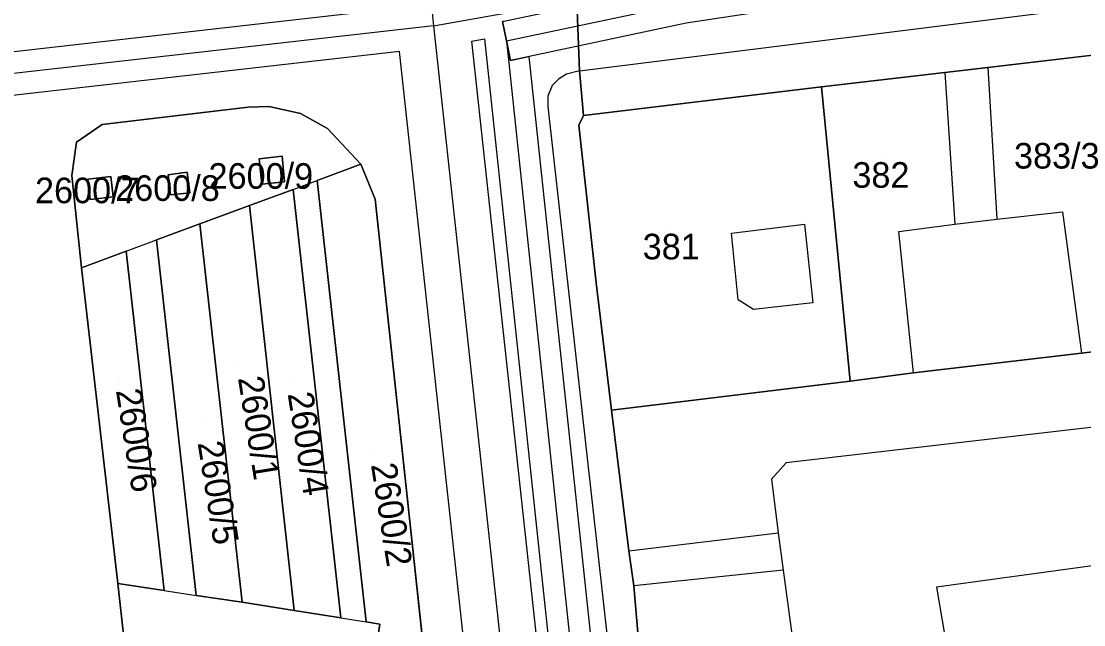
# Model space of a CAD drawing. Extents: x -263423 to -261326, y -1240067 to -1237864.
# Drawn here: x -263230.8 to -263147.7, y -1239621.6 to -1239574.4 of the extents above; entities that cross this region are included whole.
import ezdxf

# ---------------------------------------------------------------- set-up
doc = ezdxf.new("R2010")
doc.units = 0
for name, color, linetype in [('body_kn', 7, 'Continuous'), ('kladpar_druhypozemkov', 7, 'Continuous'), ('kladpar_hranice', 7, 'Continuous'), ('kladpar_parcelnecisla', 7, 'Continuous'), ('kladpar_plochy', 7, 'Continuous'), ('tarchy_linie', 7, 'Continuous'), ('zappar_hrandruhpozemk', 7, 'Continuous')]:
    doc.layers.add(name, color=color, linetype=linetype)

msp = doc.modelspace()

# ---------------------------------------------------------------- linework, layer by layer
at = {"layer": 'body_kn'}
for p, q in [((-263198.58, -1239574.76), (-263198.58, -1239574.76)), ((-263198.58, -1239574.76), (-263198.58, -1239574.76)), ((-263193.2, -1239574.43), (-263193.2, -1239574.43)), ((-263178.82, -1239574.56), (-263178.82, -1239574.56)), ((-263194.6, -1239575.78), (-263194.6, -1239575.78)), ((-263195.58, -1239575.96), (-263195.58, -1239575.96)), ((-263192.88, -1239575.95), (-263192.88, -1239575.95)), ((-263192.88, -1239575.95), (-263192.88, -1239575.95)), ((-263201.24, -1239576.77), (-263201.24, -1239576.77)), ((-263192.56, -1239577.47), (-263192.56, -1239577.47)), ((-263192.56, -1239577.47), (-263192.56, -1239577.47)), ((-263191.12, -1239577.17), (-263191.12, -1239577.17)), ((-263187.16, -1239578.29), (-263187.16, -1239578.29)), ((-263187.16, -1239578.29), (-263187.16, -1239578.29)), ((-263155.24, -1239578.02), (-263155.24, -1239578.02)), ((-263155.24, -1239578.02), (-263155.24, -1239578.02)), ((-263188.81, -1239578.93), (-263188.81, -1239578.93)), ((-263188.17, -1239578.55), (-263188.17, -1239578.55)), ((-263158.6, -1239578.41), (-263158.6, -1239578.41)), ((-263158.6, -1239578.41), (-263158.6, -1239578.41)), ((-263189.31, -1239579.43), (-263189.31, -1239579.43)), ((-263168.25, -1239579.55), (-263168.25, -1239579.55)), ((-263168.25, -1239579.55), (-263168.25, -1239579.55)), ((-263189.63, -1239580.26), (-263189.63, -1239580.26)), ((-263213.09, -1239581.14), (-263213.09, -1239581.14)), ((-263211.44, -1239581.09), (-263211.44, -1239581.09)), ((-263208.98, -1239581.63), (-263208.98, -1239581.63)), ((-263189.63, -1239581.09), (-263189.63, -1239581.09)), ((-263224.49, -1239582.49), (-263224.49, -1239582.49)), ((-263187.22, -1239582.54), (-263187.22, -1239582.54)), ((-263186.84, -1239581.78), (-263186.84, -1239581.78)), ((-263206.87, -1239582.8), (-263206.87, -1239582.8)), ((-263226.52, -1239583.87), (-263226.52, -1239583.87)), ((-263226.52, -1239583.87), (-263226.52, -1239583.87)), ((-263210.43, -1239584.95), (-263210.43, -1239584.95)), ((-263212.23, -1239585.17), (-263212.23, -1239585.17)), ((-263212.23, -1239585.17), (-263212.23, -1239585.17)), ((-263204.27, -1239585.59), (-263204.27, -1239585.59)), ((-263226.87, -1239586.48), (-263226.87, -1239586.48)), ((-263223.82, -1239586.56), (-263223.82, -1239586.56)), ((-263219.33, -1239586.42), (-263219.33, -1239586.42)), ((-263219.33, -1239586.42), (-263219.33, -1239586.42)), ((-263217.85, -1239586.22), (-263217.85, -1239586.22)), ((-263225.62, -1239586.77), (-263225.62, -1239586.77)), ((-263225.62, -1239586.77), (-263225.62, -1239586.77)), ((-263212.01, -1239587.15), (-263212.01, -1239587.15)), ((-263210.23, -1239586.96), (-263210.23, -1239586.96)), ((-263207.69, -1239586.86), (-263207.69, -1239586.86)), ((-263207.69, -1239586.86), (-263207.69, -1239586.86)), ((-263225.44, -1239588.34), (-263225.44, -1239588.34)), ((-263223.64, -1239588.13), (-263223.64, -1239588.13)), ((-263219.15, -1239587.99), (-263219.15, -1239587.99)), ((-263217.65, -1239587.84), (-263217.65, -1239587.84)), ((-263209.56, -1239587.56), (-263209.56, -1239587.56)), ((-263209.56, -1239587.56), (-263209.56, -1239587.56)), ((-263203.14, -1239588.33), (-263203.14, -1239588.33)), ((-263212.97, -1239588.82), (-263212.97, -1239588.82)), ((-263212.97, -1239588.82), (-263212.97, -1239588.82)), ((-263154.53, -1239589.9), (-263154.53, -1239589.9)), ((-263149.39, -1239589.32), (-263149.39, -1239589.32)), ((-263216.86, -1239590.25), (-263216.86, -1239590.25)), ((-263216.86, -1239590.25), (-263216.86, -1239590.25)), ((-263169.56, -1239590.28), (-263169.56, -1239590.28)), ((-263169.56, -1239590.28), (-263169.56, -1239590.28)), ((-263162.2, -1239590.85), (-263162.2, -1239590.85)), ((-263157.82, -1239590.28), (-263157.82, -1239590.28)), ((-263157.82, -1239590.28), (-263157.82, -1239590.28)), ((-263220.26, -1239591.51), (-263220.26, -1239591.51)), ((-263220.26, -1239591.51), (-263220.26, -1239591.51)), ((-263175.28, -1239590.98), (-263175.28, -1239590.98)), ((-263222.63, -1239592.38), (-263222.63, -1239592.38)), ((-263222.63, -1239592.38), (-263222.63, -1239592.38)), ((-263226.11, -1239593.68), (-263226.11, -1239593.68)), ((-263226.11, -1239593.68), (-263226.11, -1239593.68)), ((-263185.87, -1239594.86), (-263185.87, -1239594.86)), ((-263174.76, -1239596.19), (-263174.76, -1239596.19)), ((-263168.92, -1239596.44), (-263168.92, -1239596.44)), ((-263173.55, -1239596.95), (-263173.55, -1239596.95)), ((-263147.91, -1239600.37), (-263147.91, -1239600.37)), ((-263161.05, -1239601.9), (-263161.05, -1239601.9)), ((-263161.05, -1239601.9), (-263161.05, -1239601.9)), ((-263166, -1239602.54), (-263166, -1239602.54)), ((-263166, -1239602.54), (-263166, -1239602.54)), ((-263184.65, -1239604.83), (-263184.65, -1239604.83)), ((-263171, -1239608.95), (-263171, -1239608.95)), ((-263172.14, -1239610.22), (-263172.14, -1239610.22)), ((-263171.63, -1239614.41), (-263171.63, -1239614.41)), ((-263183.3, -1239615.82), (-263183.3, -1239615.82)), ((-263183.3, -1239615.82), (-263183.3, -1239615.82)), ((-263171.24, -1239617.33), (-263171.24, -1239617.33)), ((-263223.28, -1239618.38), (-263223.28, -1239618.38)), ((-263219.65, -1239618.93), (-263219.65, -1239618.93)), ((-263219.65, -1239618.93), (-263219.65, -1239618.93)), ((-263182.92, -1239618.55), (-263182.92, -1239618.55)), ((-263159.25, -1239618.66), (-263159.25, -1239618.66)), ((-263217.15, -1239619.3), (-263217.15, -1239619.3)), ((-263213.56, -1239619.83), (-263213.56, -1239619.83)), ((-263209.48, -1239620.47), (-263209.48, -1239620.47)), ((-263205.84, -1239621.06), (-263205.84, -1239621.06)), ((-263205.84, -1239621.06), (-263205.84, -1239621.06)), ((-263203.86, -1239621.37), (-263203.86, -1239621.37)), ((-263202.77, -1239621.55), (-263202.77, -1239621.55))]:
    msp.add_line(p, q, dxfattribs=at)
at = {"layer": 'kladpar_druhypozemkov'}
for p, q in [((-263163.3, -1239584.73), (-263163.3, -1239584.73)), ((-263211.24, -1239585.88), (-263211.24, -1239585.88)), ((-263224.67, -1239587.39), (-263224.67, -1239587.39)), ((-263218.52, -1239586.95), (-263218.52, -1239586.95)), ((-263180.2, -1239590.43), (-263180.2, -1239590.43)), ((-263213.75, -1239601.15), (-263213.75, -1239601.15)), ((-263209.61, -1239602.28), (-263209.61, -1239602.28)), ((-263223.17, -1239602.54), (-263223.17, -1239602.54)), ((-263216.77, -1239605.8), (-263216.77, -1239605.8)), ((-263203.33, -1239607.86), (-263203.33, -1239607.86))]:
    msp.add_line(p, q, dxfattribs=at)
at = {"layer": 'kladpar_hranice'}
msp.add_line((-263226.52, -1239583.87), (-263224.49, -1239582.49), dxfattribs=at)
for points in [[(-263121.22, -1239574.23), (-263132.59, -1239575.41), (-263133.26, -1239575.49), (-263135.98, -1239575.8), (-263145.91, -1239576.94), (-263155.24, -1239578.02), (-263158.6, -1239578.41), (-263168.25, -1239579.55), (-263186.84, -1239581.78), (-263187.16, -1239578.29), (-263187.46, -1239570.84)], [(-263187.46, -1239570.84), (-263187.16, -1239578.29), (-263186.84, -1239581.78), (-263187.22, -1239582.54), (-263185.87, -1239594.86), (-263184.65, -1239604.83), (-263183.3, -1239615.82), (-263182.92, -1239618.55), (-263181.63, -1239633.53), (-263180.28, -1239644.77), (-263179.9, -1239648.27), (-263178.29, -1239663.64), (-263178.16, -1239665.42), (-263175.53, -1239690.19), (-263175.01, -1239696.16), (-263173.98, -1239706.39), (-263173.86, -1239707.54), (-263171.93, -1239724.56)], [(-263158.6, -1239578.41), (-263155.24, -1239578.02), (-263145.91, -1239576.94), (-263144.69, -1239587.03), (-263144.68, -1239587.12), (-263144.24, -1239590.97), (-263144.23, -1239591.05), (-263143.15, -1239599.8), (-263147.91, -1239600.37), (-263161.05, -1239601.9), (-263166, -1239602.54), (-263168.25, -1239579.55), (-263158.6, -1239578.41)], [(-263168.25, -1239579.55), (-263166, -1239602.54), (-263184.65, -1239604.83), (-263185.87, -1239594.86), (-263187.22, -1239582.54), (-263186.84, -1239581.78), (-263168.25, -1239579.55)], [(-263214.22, -1239700.34), (-263197.17, -1239698.14), (-263195.27, -1239697.37), (-263193.71, -1239696.04), (-263192.06, -1239693.16), (-263192.48, -1239687.34), (-263203.14, -1239588.33), (-263204.27, -1239585.59), (-263206.87, -1239582.8), (-263208.98, -1239581.63), (-263211.44, -1239581.09), (-263213.09, -1239581.14), (-263224.49, -1239582.49), (-263226.52, -1239583.87), (-263226.87, -1239586.48), (-263226.11, -1239593.68), (-263223.28, -1239618.38), (-263222.81, -1239622.6), (-263214.91, -1239693.77), (-263214.22, -1239700.34)], [(-263224.49, -1239582.49), (-263213.09, -1239581.14), (-263211.44, -1239581.09), (-263208.98, -1239581.63), (-263206.87, -1239582.8), (-263204.27, -1239585.59), (-263207.69, -1239586.86), (-263203.86, -1239621.37), (-263202.77, -1239621.55), (-263203.39, -1239625.55)], [(-263219.65, -1239618.93), (-263222.63, -1239592.38), (-263226.11, -1239593.68), (-263226.87, -1239586.48), (-263226.52, -1239583.87)], [(-263212.23, -1239585.17), (-263212.01, -1239587.15), (-263210.23, -1239586.96), (-263210.43, -1239584.95), (-263212.23, -1239585.17)], [(-263212.23, -1239585.17), (-263210.43, -1239584.95), (-263210.23, -1239586.96), (-263212.01, -1239587.15), (-263212.23, -1239585.17)], [(-263207.69, -1239586.86), (-263204.27, -1239585.59), (-263203.14, -1239588.33), (-263192.48, -1239687.34), (-263192.06, -1239693.16), (-263195.9, -1239692.69), (-263200.82, -1239648.65), (-263199.78, -1239648.27), (-263201.26, -1239644.48), (-263203.39, -1239625.55), (-263202.77, -1239621.55), (-263203.86, -1239621.37), (-263207.69, -1239586.86)], [(-263223.82, -1239586.56), (-263225.62, -1239586.77), (-263225.44, -1239588.34), (-263223.64, -1239588.13), (-263223.82, -1239586.56)], [(-263225.62, -1239586.77), (-263223.82, -1239586.56), (-263223.64, -1239588.13), (-263225.44, -1239588.34), (-263225.62, -1239586.77)], [(-263219.33, -1239586.42), (-263219.15, -1239587.99), (-263217.65, -1239587.84), (-263217.85, -1239586.22), (-263219.33, -1239586.42)], [(-263219.33, -1239586.42), (-263217.85, -1239586.22), (-263217.65, -1239587.84), (-263219.15, -1239587.99), (-263219.33, -1239586.42)], [(-263217.15, -1239619.3), (-263213.56, -1239619.83), (-263209.48, -1239620.47), (-263205.84, -1239621.06), (-263209.56, -1239587.56), (-263212.97, -1239588.82), (-263216.86, -1239590.25), (-263220.26, -1239591.51), (-263217.15, -1239619.3)], [(-263212.97, -1239588.82), (-263209.56, -1239587.56), (-263205.84, -1239621.06), (-263209.48, -1239620.47), (-263212.97, -1239588.82)], [(-263216.86, -1239590.25), (-263212.97, -1239588.82), (-263209.48, -1239620.47), (-263213.56, -1239619.83), (-263216.86, -1239590.25)], [(-263220.26, -1239591.51), (-263216.86, -1239590.25), (-263213.56, -1239619.83), (-263217.15, -1239619.3), (-263220.26, -1239591.51)], [(-263226.11, -1239593.68), (-263222.63, -1239592.38), (-263219.65, -1239618.93), (-263223.28, -1239618.38), (-263226.11, -1239593.68)], [(-263166, -1239602.54), (-263161.05, -1239601.9), (-263147.91, -1239600.37), (-263143.15, -1239599.8), (-263138.2, -1239599.22), (-263130.91, -1239598.65), (-263130.46, -1239604.93), (-263129.68, -1239614.9), (-263129.1, -1239623.16), (-263129.03, -1239624.87), (-263181.63, -1239633.53), (-263182.92, -1239618.55), (-263183.3, -1239615.82), (-263184.65, -1239604.83), (-263166, -1239602.54)], [(-263216.13, -1239650.39), (-263219.18, -1239623.12), (-263222.81, -1239622.6), (-263223.28, -1239618.38), (-263219.65, -1239618.93)]]:
    msp.add_lwpolyline(points, dxfattribs=at)
at = {"layer": 'kladpar_plochy'}
for p, q in [((-263187.46, -1239570.84), (-263187.16, -1239578.29)), ((-263187.16, -1239578.29), (-263186.84, -1239581.78)), ((-263224.49, -1239582.49), (-263213.09, -1239581.14)), ((-263213.09, -1239581.14), (-263224.49, -1239582.49)), ((-263213.09, -1239581.14), (-263211.44, -1239581.09)), ((-263211.44, -1239581.09), (-263213.09, -1239581.14)), ((-263211.44, -1239581.09), (-263208.98, -1239581.63)), ((-263208.98, -1239581.63), (-263211.44, -1239581.09)), ((-263208.98, -1239581.63), (-263206.87, -1239582.8)), ((-263206.87, -1239582.8), (-263208.98, -1239581.63)), ((-263226.52, -1239583.87), (-263224.49, -1239582.49)), ((-263224.49, -1239582.49), (-263226.52, -1239583.87)), ((-263186.84, -1239581.78), (-263187.22, -1239582.54)), ((-263187.22, -1239582.54), (-263185.87, -1239594.86)), ((-263206.87, -1239582.8), (-263204.27, -1239585.59)), ((-263204.27, -1239585.59), (-263206.87, -1239582.8)), ((-263226.87, -1239586.48), (-263226.52, -1239583.87)), ((-263226.52, -1239583.87), (-263226.87, -1239586.48)), ((-263210.43, -1239584.95), (-263212.23, -1239585.17)), ((-263210.23, -1239586.96), (-263210.43, -1239584.95)), ((-263212.23, -1239585.17), (-263212.01, -1239587.15)), ((-263204.27, -1239585.59), (-263207.69, -1239586.86)), ((-263203.14, -1239588.33), (-263204.27, -1239585.59)), ((-263226.11, -1239593.68), (-263226.87, -1239586.48)), ((-263226.87, -1239586.48), (-263226.11, -1239593.68)), ((-263223.82, -1239586.56), (-263225.62, -1239586.77)), ((-263223.64, -1239588.13), (-263223.82, -1239586.56)), ((-263217.85, -1239586.22), (-263219.33, -1239586.42)), ((-263219.33, -1239586.42), (-263219.15, -1239587.99)), ((-263217.65, -1239587.84), (-263217.85, -1239586.22)), ((-263225.62, -1239586.77), (-263225.44, -1239588.34)), ((-263212.01, -1239587.15), (-263210.23, -1239586.96)), ((-263207.69, -1239586.86), (-263203.86, -1239621.37)), ((-263225.44, -1239588.34), (-263223.64, -1239588.13)), ((-263219.15, -1239587.99), (-263217.65, -1239587.84)), ((-263209.56, -1239587.56), (-263212.97, -1239588.82)), ((-263205.84, -1239621.06), (-263209.56, -1239587.56)), ((-263192.48, -1239687.34), (-263203.14, -1239588.33)), ((-263212.97, -1239588.82), (-263216.86, -1239590.25)), ((-263216.86, -1239590.25), (-263220.26, -1239591.51)), ((-263220.26, -1239591.51), (-263217.15, -1239619.3)), ((-263222.63, -1239592.38), (-263226.11, -1239593.68)), ((-263219.65, -1239618.93), (-263222.63, -1239592.38)), ((-263226.11, -1239593.68), (-263223.28, -1239618.38)), ((-263185.87, -1239594.86), (-263184.65, -1239604.83)), ((-263184.65, -1239604.83), (-263183.3, -1239615.82)), ((-263183.3, -1239615.82), (-263182.92, -1239618.55)), ((-263222.81, -1239622.6), (-263223.28, -1239618.38)), ((-263223.28, -1239618.38), (-263219.65, -1239618.93)), ((-263223.28, -1239618.38), (-263222.81, -1239622.6)), ((-263182.92, -1239618.55), (-263181.63, -1239633.53)), ((-263217.15, -1239619.3), (-263213.56, -1239619.83)), ((-263213.56, -1239619.83), (-263209.48, -1239620.47)), ((-263209.48, -1239620.47), (-263205.84, -1239621.06)), ((-263203.86, -1239621.37), (-263202.77, -1239621.55)), ((-263202.77, -1239621.55), (-263203.39, -1239625.55))]:
    msp.add_line(p, q, dxfattribs=at)
msp.add_lwpolyline([(-263121.22, -1239574.23), (-263132.59, -1239575.41), (-263133.26, -1239575.49), (-263135.98, -1239575.8), (-263145.91, -1239576.94), (-263155.24, -1239578.02), (-263158.6, -1239578.41), (-263168.25, -1239579.55), (-263186.84, -1239581.78), (-263187.16, -1239578.29), (-263187.46, -1239570.84)], dxfattribs=at)
for points in [[(-263158.6, -1239578.41), (-263155.24, -1239578.02), (-263145.91, -1239576.94), (-263144.69, -1239587.03), (-263144.68, -1239587.12), (-263144.24, -1239590.97), (-263144.23, -1239591.05), (-263143.15, -1239599.8), (-263147.91, -1239600.37), (-263161.05, -1239601.9), (-263166, -1239602.54), (-263168.25, -1239579.55)], [(-263168.25, -1239579.55), (-263166, -1239602.54), (-263184.65, -1239604.83), (-263185.87, -1239594.86), (-263187.22, -1239582.54), (-263186.84, -1239581.78)], [(-263212.23, -1239585.17), (-263210.43, -1239584.95), (-263210.23, -1239586.96), (-263212.01, -1239587.15)], [(-263207.69, -1239586.86), (-263204.27, -1239585.59), (-263203.14, -1239588.33), (-263192.48, -1239687.34), (-263192.06, -1239693.16), (-263195.9, -1239692.69), (-263200.82, -1239648.65), (-263199.78, -1239648.27), (-263201.26, -1239644.48), (-263203.39, -1239625.55), (-263202.77, -1239621.55), (-263203.86, -1239621.37)], [(-263225.62, -1239586.77), (-263223.82, -1239586.56), (-263223.64, -1239588.13), (-263225.44, -1239588.34)], [(-263219.33, -1239586.42), (-263217.85, -1239586.22), (-263217.65, -1239587.84), (-263219.15, -1239587.99)], [(-263212.97, -1239588.82), (-263209.56, -1239587.56), (-263205.84, -1239621.06), (-263209.48, -1239620.47)], [(-263216.86, -1239590.25), (-263212.97, -1239588.82), (-263209.48, -1239620.47), (-263213.56, -1239619.83)], [(-263220.26, -1239591.51), (-263216.86, -1239590.25), (-263213.56, -1239619.83), (-263217.15, -1239619.3)], [(-263226.11, -1239593.68), (-263222.63, -1239592.38), (-263219.65, -1239618.93), (-263223.28, -1239618.38)], [(-263166, -1239602.54), (-263161.05, -1239601.9), (-263147.91, -1239600.37), (-263143.15, -1239599.8), (-263138.2, -1239599.22), (-263130.91, -1239598.65), (-263130.46, -1239604.93), (-263129.68, -1239614.9), (-263129.1, -1239623.16), (-263129.03, -1239624.87), (-263181.63, -1239633.53), (-263182.92, -1239618.55), (-263183.3, -1239615.82), (-263184.65, -1239604.83)]]:
    msp.add_lwpolyline(points, close=True, dxfattribs=at)
at = {"layer": 'tarchy_linie'}
for p, q in [((-263198.58, -1239574.76), (-263185.95, -1239572.52)), ((-263192.88, -1239575.95), (-263180.04, -1239696.86))]:
    msp.add_line(p, q, dxfattribs=at)
for points in [[(-263268.71, -1238927.12), (-263267.79, -1238939.46), (-263261.39, -1238992.43), (-263256.88, -1239047.83), (-263250.48, -1239103.25), (-263243.25, -1239168.79), (-263236.15, -1239234.34), (-263229.56, -1239288.24), (-263223.56, -1239342.68), (-263214.78, -1239419.75), (-263206.52, -1239497.31), (-263198.58, -1239574.76), (-263191.68, -1239638.38), (-263185.41, -1239700.03)], [(-263192.88, -1239575.95), (-263179.14, -1239573.04), (-263157.82, -1239569.8), (-263134.74, -1239566.33), (-263114.94, -1239563.73), (-263090.46, -1239559.7), (-263054.88, -1239555.38), (-263040.51, -1239554.18), (-263032.13, -1239554.16), (-263020, -1239554.28), (-263009.64, -1239553), (-262997.81, -1239551.93), (-262971.43, -1239544.83), (-262952.77, -1239538.58)], [(-263157.59, -1239571.33), (-263178.82, -1239574.56), (-263192.56, -1239577.47)], [(-263248.42, -1239578.72), (-263201.54, -1239573.39)], [(-263192.56, -1239577.47), (-263192.88, -1239575.95), (-263193.2, -1239574.43), (-263185.9, -1239572.89)], [(-263198.58, -1239574.76), (-263248.23, -1239580.41), (-263298.18, -1239585.97), (-263347.67, -1239591.48), (-263378.35, -1239591.18)], [(-263193.1, -1239574.41), (-263193.2, -1239574.43), (-263192.88, -1239575.95), (-263192.56, -1239577.47), (-263191.12, -1239577.17), (-263178.4, -1239696.63), (-263180.04, -1239696.86), (-263180.07, -1239696.86), (-263179.85, -1239698.42), (-263179.84, -1239698.46), (-263182.06, -1239699.09), (-263182.62, -1239699.24), (-263185.41, -1239700.03), (-263185.66, -1239700.1), (-263185.2, -1239701.74), (-263184.74, -1239703.38), (-263182.4, -1239702.72), (-263179.52, -1239701.91), (-263177.92, -1239701.45), (-263175.71, -1239723.46), (-263163.15, -1239829.86), (-263160.12, -1239829.56), (-263160.13, -1239831.12), (-263160.13, -1239832.68)], [(-263182.62, -1239699.24), (-263188.84, -1239638.08), (-263195.58, -1239575.96), (-263194.6, -1239575.78), (-263181.56, -1239698.23), (-263182.06, -1239699.09), (-263182.62, -1239699.24)], [(-263230.88, -1239706.5), (-263188.22, -1239700.5), (-263194.5, -1239638.68), (-263201.24, -1239576.77), (-263248.04, -1239582.1)]]:
    msp.add_lwpolyline(points, dxfattribs=at)
at = {"layer": 'zappar_hrandruhpozemk'}
for p, q in [((-263187.16, -1239578.29), (-263096.63, -1239566.97)), ((-263155.24, -1239578.02), (-263154.53, -1239589.9)), ((-263158.6, -1239578.41), (-263157.82, -1239590.28)), ((-263189.63, -1239581.09), (-263181.35, -1239655.13)), ((-263209.56, -1239587.56), (-263207.69, -1239586.86)), ((-263149.39, -1239589.32), (-263147.91, -1239600.37)), ((-263175.28, -1239590.98), (-263169.56, -1239590.28)), ((-263162.2, -1239590.85), (-263157.82, -1239590.28)), ((-263161.05, -1239601.9), (-263162.2, -1239590.85)), ((-263222.63, -1239592.38), (-263220.26, -1239591.51)), ((-263174.76, -1239596.19), (-263175.28, -1239590.98)), ((-263137.56, -1239605.06), (-263171, -1239608.95)), ((-263183.3, -1239615.82), (-263171.63, -1239614.41)), ((-263171.24, -1239617.33), (-263182.92, -1239618.55)), ((-263171.24, -1239617.33), (-263170.22, -1239624.89)), ((-263219.65, -1239618.93), (-263217.15, -1239619.3)), ((-263205.84, -1239621.06), (-263203.86, -1239621.37))]:
    msp.add_line(p, q, dxfattribs=at)
for points in [[(-263187.16, -1239578.29), (-263188.17, -1239578.55), (-263188.81, -1239578.93), (-263189.31, -1239579.43), (-263189.63, -1239580.26), (-263189.63, -1239581.09)], [(-263157.82, -1239590.28), (-263154.53, -1239589.9), (-263149.39, -1239589.32)], [(-263169.56, -1239590.28), (-263168.92, -1239596.44), (-263173.55, -1239596.95), (-263174.76, -1239596.19)], [(-263171, -1239608.95), (-263172.14, -1239610.22), (-263171.63, -1239614.41), (-263171.24, -1239617.33)], [(-263145.79, -1239621.64), (-263146.68, -1239616.94), (-263159.25, -1239618.66), (-263158.35, -1239623.87)]]:
    msp.add_lwpolyline(points, dxfattribs=at)

# ---------------------------------------------------------------- texts
at = {"layer": 'kladpar_parcelnecisla'}
for s, p in [('383/3', (-263153.178, -1239585.93)), ('2600/9', (-263216.18, -1239587.51)), ('382', (-263165.82, -1239587.43)), ('2600/7', (-263229.752, -1239588.64)), ('2600/8', (-263223.483, -1239588.46)), ('381', (-263182.223, -1239593.03))]:
    msp.add_text(s, height=2, dxfattribs=at).set_placement(p)
for s, p in [('2600/1', (-263213.886, -1239602.303)), ('2600/6', (-263223.43, -1239603.278)), ('2600/4', (-263210, -1239603.538)), ('2600/5', (-263217.038, -1239607.374)), ('2600/2', (-263203.483, -1239609.083))]:
    msp.add_text(s, height=2, rotation=279, dxfattribs=at).set_placement(p)

doc.saveas('drawing.dxf')
